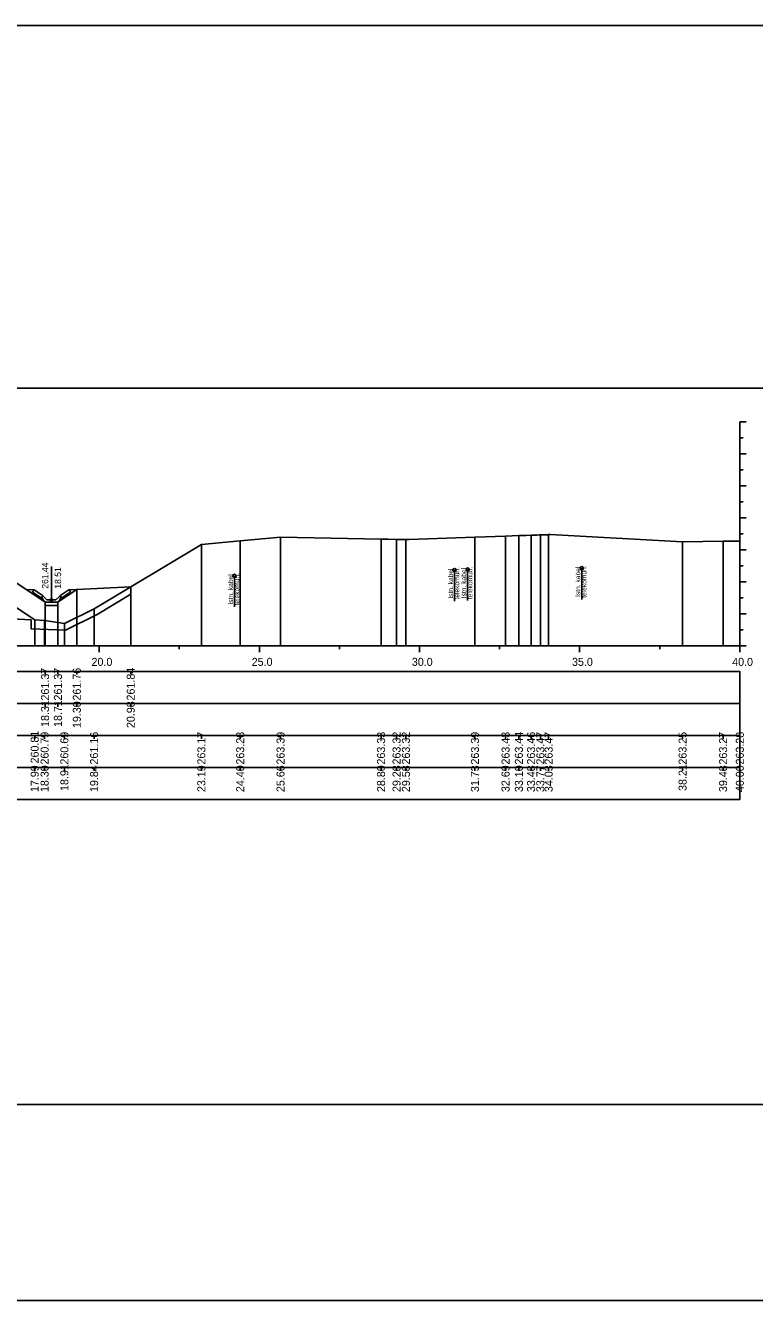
# Model space of a CAD drawing. Extents: x 6516023 to 6560129, y 5513077 to 5529206.
# Drawn here: x 6520303.05 to 6520325.8, y 5514982.49 to 5515022.32 of the extents above; entities that cross this region are included whole.
import ezdxf

# ---------------------------------------------------------------- set-up
doc = ezdxf.new("R2010")
doc.units = 0
for name, color, linetype in [('IR_default', 7, 'Continuous'), ('TOR_PRZEK_P-kable', 7, 'Continuous'), ('TOR_PRZEK_P-odwodnienie', 7, 'Continuous'), ('TOR_PRZEK_P-pomoc', 7, 'Continuous'), ('TOR_PRZEK_P-schodkowanie+wymiana', 7, 'Continuous'), ('TOR_PRZEK_P-tabelka istniejace', 7, 'Continuous'), ('TOR_PRZEK_P-tabelka projektowane', 7, 'Continuous'), ('TOR_PRZEK_P-teren istniejacy', 7, 'Continuous'), ('TOR_PRZEK_P-uklad odniesienia', 7, 'Continuous'), ('TOR_PRZEK_P-warstwa ochronna II', 7, 'Continuous'), ('TOR_RAMKI-ramka+tabelka 1', 7, 'Continuous')]:
    doc.layers.add(name, color=color, linetype=linetype)

msp = doc.modelspace()

# ---------------------------------------------------------------- linework, layer by layer
at = {"layer": 'IR_default'}
msp.add_lwpolyline([(6520301.706, 5515005.607), (6520303.656, 5515004.307), (6520304.056, 5515004.307), (6520304.648, 5515004.702), (6520306.331, 5515004.786)], dxfattribs=at)
at = {"layer": 'TOR_PRZEK_P-kable'}
for p, q in [((6520316.438, 5515005.313), (6520316.438, 5515004.339)), ((6520316.848, 5515005.328), (6520316.848, 5515004.354)), ((6520320.41, 5515005.368), (6520320.41, 5515004.395)), ((6520309.568, 5515005.13), (6520309.568, 5515004.156))]:
    msp.add_line(p, q, dxfattribs=at)
for centre in [(6520309.568, 5515005.13), (6520316.438, 5515005.313), (6520316.848, 5515005.328), (6520320.41, 5515005.368)]:
    msp.add_circle(centre, 0.05, dxfattribs=at)
at = {"layer": 'TOR_PRZEK_P-odwodnienie'}
for p, q in [((6520303.856, 5515004.377), (6520303.856, 5515005.421)), ((6520303.547, 5515004.436), (6520303.286, 5515004.611)), ((6520303.592, 5515004.503), (6520303.311, 5515004.69)), ((6520303.558, 5515004.453), (6520303.547, 5515004.436)), ((6520303.549, 5515004.472), (6520303.596, 5515004.496)), ((6520303.592, 5515004.503), (6520303.583, 5515004.49)), ((6520303.716, 5515004.377), (6520303.596, 5515004.496)), ((6520303.996, 5515004.377), (6520304.116, 5515004.496)), ((6520304.116, 5515004.496), (6520304.164, 5515004.472)), ((6520304.121, 5515004.503), (6520304.401, 5515004.69)), ((6520304.121, 5515004.503), (6520304.129, 5515004.49)), ((6520304.154, 5515004.453), (6520304.165, 5515004.436)), ((6520304.165, 5515004.436), (6520304.427, 5515004.611)), ((6520303.666, 5515004.307), (6520304.046, 5515004.307)), ((6520303.716, 5515004.377), (6520303.996, 5515004.377))]:
    msp.add_line(p, q, dxfattribs=at)
for points in [[(6520303.065, 5515004.702), (6520303.311, 5515004.69)], [(6520303.261, 5515004.663), (6520303.311, 5515004.69)], [(6520303.261, 5515004.663), (6520303.286, 5515004.611)], [(6520303.583, 5515004.49), (6520303.548, 5515004.472)], [(6520303.548, 5515004.472), (6520303.558, 5515004.453)], [(6520303.596, 5515004.377), (6520303.549, 5515004.472)], [(6520304.116, 5515004.377), (6520304.164, 5515004.472)], [(6520304.129, 5515004.49), (6520304.165, 5515004.472)], [(6520304.165, 5515004.472), (6520304.154, 5515004.453)], [(6520304.648, 5515004.702), (6520304.401, 5515004.69)], [(6520304.452, 5515004.663), (6520304.401, 5515004.69)], [(6520304.452, 5515004.663), (6520304.427, 5515004.611)], [(6520303.666, 5515004.307), (6520303.596, 5515004.377)], [(6520304.056, 5515004.307), (6520303.656, 5515004.307), (6520303.656, 5515004.207), (6520304.056, 5515004.207), (6520304.056, 5515004.307)], [(6520304.046, 5515004.307), (6520304.116, 5515004.377)]]:
    msp.add_lwpolyline(points, dxfattribs=at)
msp.add_circle((6520303.856, 5515004.377), 0.035, dxfattribs=at)
at = {"layer": 'TOR_PRZEK_P-pomoc'}
msp.add_lwpolyline([(6520203.729, 5515022.32), (6520361.154, 5515022.32), (6520361.154, 5514988.612), (6520203.729, 5514988.612)], close=True, dxfattribs=at)
at = {"layer": 'TOR_PRZEK_P-schodkowanie+wymiana'}
msp.add_line((6520302.199, 5515003.81), (6520303.222, 5515003.758), dxfattribs=at)
for points in [[(6520304.291, 5515003.429), (6520305.284, 5515003.923), (6520306.331, 5515004.552)], [(6520303.222, 5515003.758), (6520303.222, 5515003.478), (6520304.291, 5515003.429)]]:
    msp.add_lwpolyline(points, dxfattribs=at)
at = {"layer": 'TOR_PRZEK_P-tabelka istniejace'}
for p, q in [((6520303.332, 5515000.042), (6520303.332, 5515000.142)), ((6520303.642, 5515000.042), (6520303.642, 5515000.142)), ((6520304.259, 5515000.042), (6520304.259, 5515000.142)), ((6520305.187, 5515000.042), (6520305.187, 5515000.142)), ((6520308.536, 5515000.042), (6520308.536, 5515000.142)), ((6520309.749, 5515000.042), (6520309.749, 5515000.142)), ((6520311.008, 5515000.042), (6520311.008, 5515000.142)), ((6520314.146, 5515000.042), (6520314.146, 5515000.142)), ((6520314.63, 5515000.042), (6520314.63, 5515000.142)), ((6520314.922, 5515000.042), (6520314.922, 5515000.142)), ((6520317.077, 5515000.042), (6520317.077, 5515000.142)), ((6520318.033, 5515000.042), (6520318.033, 5515000.142)), ((6520318.448, 5515000.042), (6520318.448, 5515000.142)), ((6520318.829, 5515000.042), (6520318.829, 5515000.142)), ((6520319.119, 5515000.042), (6520319.119, 5515000.142)), ((6520319.378, 5515000.042), (6520319.378, 5515000.142)), ((6520323.559, 5515000.042), (6520323.559, 5515000.142)), ((6520324.823, 5515000.042), (6520324.823, 5515000.142)), ((6520325.346, 5515000.042), (6520325.346, 5515000.142)), ((6520241.546, 5514999.142), (6520325.346, 5514999.142)), ((6520303.332, 5514999.042), (6520303.332, 5514999.142)), ((6520303.642, 5514999.042), (6520303.642, 5514999.142)), ((6520304.259, 5514999.042), (6520304.259, 5514999.142)), ((6520305.187, 5514999.042), (6520305.187, 5514999.142)), ((6520308.536, 5514999.042), (6520308.536, 5514999.142)), ((6520309.749, 5514999.042), (6520309.749, 5514999.142)), ((6520311.008, 5514999.042), (6520311.008, 5514999.142)), ((6520314.146, 5514999.042), (6520314.146, 5514999.142)), ((6520314.63, 5514999.042), (6520314.63, 5514999.142)), ((6520314.922, 5514999.042), (6520314.922, 5514999.142)), ((6520317.077, 5514999.042), (6520317.077, 5514999.142)), ((6520318.033, 5514999.042), (6520318.033, 5514999.142)), ((6520318.448, 5514999.042), (6520318.448, 5514999.142)), ((6520318.829, 5514999.042), (6520318.829, 5514999.142)), ((6520319.119, 5514999.042), (6520319.119, 5514999.142)), ((6520319.378, 5514999.042), (6520319.378, 5514999.142)), ((6520323.559, 5514999.042), (6520323.559, 5514999.142)), ((6520324.823, 5514999.042), (6520324.823, 5514999.142)), ((6520325.346, 5514999.042), (6520325.346, 5514999.142))]:
    msp.add_line(p, q, dxfattribs=at)
for points in [[(6520318.448, 5515006.384), (6520318.448, 5515003.142), (6520318.448, 5515003.012), (6520318.448, 5515002.942)], [(6520318.829, 5515006.398), (6520318.829, 5515003.142), (6520318.829, 5515003.012), (6520318.829, 5515002.942)], [(6520319.119, 5515006.408), (6520319.119, 5515003.142), (6520319.119, 5515003.012), (6520319.119, 5515002.942)], [(6520319.378, 5515006.416), (6520319.378, 5515003.142), (6520319.378, 5515003.012), (6520319.378, 5515002.942)], [(6520308.536, 5515006.111), (6520308.536, 5515003.142), (6520308.536, 5515003.012), (6520308.536, 5515002.942)], [(6520309.749, 5515006.224), (6520309.749, 5515003.142), (6520309.749, 5515003.012), (6520309.749, 5515002.942)], [(6520311.008, 5515006.332), (6520311.008, 5515003.142), (6520311.008, 5515003.012), (6520311.008, 5515002.942)], [(6520314.146, 5515006.273), (6520314.146, 5515003.142), (6520314.146, 5515003.012), (6520314.146, 5515002.942)], [(6520314.63, 5515006.267), (6520314.63, 5515003.142), (6520314.63, 5515003.012), (6520314.63, 5515002.942)], [(6520314.922, 5515006.263), (6520314.922, 5515003.142), (6520314.922, 5515003.012), (6520314.922, 5515002.942)], [(6520317.077, 5515006.336), (6520317.077, 5515003.142), (6520317.077, 5515003.012), (6520317.077, 5515002.942)], [(6520318.033, 5515006.37), (6520318.033, 5515003.142), (6520318.033, 5515003.012), (6520318.033, 5515002.942)], [(6520323.559, 5515006.19), (6520323.559, 5515003.142), (6520323.559, 5515003.012), (6520323.559, 5515002.942)], [(6520324.823, 5515006.211), (6520324.823, 5515003.142), (6520324.823, 5515003.012), (6520324.823, 5515002.942)], [(6520325.346, 5515006.217), (6520325.346, 5515003.142), (6520325.346, 5515003.012), (6520325.346, 5515002.942)], [(6520305.187, 5515004.098), (6520305.187, 5515003.142), (6520305.187, 5515003.012), (6520305.187, 5515002.942)], [(6520303.332, 5515003.753), (6520303.332, 5515003.142), (6520303.332, 5515003.012), (6520303.332, 5515002.942)], [(6520303.642, 5515003.733), (6520303.642, 5515003.142), (6520303.642, 5515003.012), (6520303.642, 5515002.942)], [(6520304.259, 5515003.636), (6520304.259, 5515003.142), (6520304.259, 5515003.012), (6520304.259, 5515002.942)]]:
    msp.add_lwpolyline(points, dxfattribs=at)
msp.add_lwpolyline([(6520241.546, 5515000.142), (6520241.546, 5514998.142), (6520325.346, 5514998.142), (6520325.346, 5515000.142)], close=True, dxfattribs=at)
at = {"layer": 'TOR_PRZEK_P-tabelka projektowane'}
for p, q in [((6520303.656, 5515002.042), (6520303.656, 5515002.142)), ((6520304.056, 5515002.042), (6520304.056, 5515002.142)), ((6520304.648, 5515002.042), (6520304.648, 5515002.142)), ((6520306.331, 5515002.042), (6520306.331, 5515002.142)), ((6520241.546, 5515001.142), (6520325.346, 5515001.142)), ((6520303.656, 5515001.042), (6520303.656, 5515001.142)), ((6520304.056, 5515001.042), (6520304.056, 5515001.142)), ((6520304.648, 5515001.042), (6520304.648, 5515001.142)), ((6520306.331, 5515001.042), (6520306.331, 5515001.142))]:
    msp.add_line(p, q, dxfattribs=at)
for points in [[(6520306.331, 5515004.786), (6520306.331, 5515003.142), (6520306.331, 5515003.012), (6520306.331, 5515002.942)], [(6520304.648, 5515004.702), (6520304.648, 5515003.142), (6520304.648, 5515003.012), (6520304.648, 5515002.942)], [(6520303.656, 5515004.307), (6520303.656, 5515003.142), (6520303.656, 5515003.012), (6520303.656, 5515002.942)], [(6520304.056, 5515004.307), (6520304.056, 5515003.142), (6520304.056, 5515003.012), (6520304.056, 5515002.942)]]:
    msp.add_lwpolyline(points, dxfattribs=at)
msp.add_lwpolyline([(6520241.546, 5515002.142), (6520241.546, 5515000.142), (6520325.346, 5515000.142), (6520325.346, 5515002.142)], close=True, dxfattribs=at)
at = {"layer": 'TOR_PRZEK_P-teren istniejacy'}
msp.add_lwpolyline([(6520302.533, 5515004.288), (6520303.332, 5515003.753), (6520303.642, 5515003.733), (6520304.259, 5515003.636), (6520305.187, 5515004.098), (6520308.536, 5515006.111), (6520309.749, 5515006.224), (6520311.008, 5515006.332), (6520314.146, 5515006.273), (6520314.373, 5515006.27), (6520314.63, 5515006.267), (6520314.922, 5515006.263), (6520315.017, 5515006.262), (6520317.077, 5515006.336), (6520318.033, 5515006.37), (6520318.448, 5515006.384), (6520318.68, 5515006.393), (6520318.829, 5515006.398), (6520318.933, 5515006.402), (6520319.011, 5515006.404), (6520319.071, 5515006.406), (6520319.119, 5515006.408), (6520319.158, 5515006.409), (6520319.192, 5515006.41), (6520319.22, 5515006.411), (6520319.245, 5515006.412), (6520319.273, 5515006.413), (6520319.295, 5515006.414), (6520319.314, 5515006.414), (6520319.332, 5515006.415), (6520319.349, 5515006.415), (6520319.364, 5515006.416), (6520319.378, 5515006.416), (6520319.392, 5515006.416), (6520319.405, 5515006.417), (6520319.417, 5515006.417), (6520319.428, 5515006.417), (6520319.439, 5515006.417), (6520319.61, 5515006.414), (6520323.559, 5515006.19), (6520324.823, 5515006.211), (6520325.346, 5515006.217)], dxfattribs=at)
at = {"layer": 'TOR_PRZEK_P-uklad odniesienia'}
for p, q in [((6520325.346, 5515009.942), (6520325.346, 5515002.942)), ((6520325.546, 5515009.942), (6520325.346, 5515009.942)), ((6520325.446, 5515009.442), (6520325.346, 5515009.442)), ((6520325.546, 5515008.942), (6520325.346, 5515008.942)), ((6520325.446, 5515008.442), (6520325.346, 5515008.442)), ((6520325.546, 5515007.942), (6520325.346, 5515007.942)), ((6520325.446, 5515007.442), (6520325.346, 5515007.442)), ((6520325.546, 5515006.942), (6520325.346, 5515006.942)), ((6520325.446, 5515006.442), (6520325.346, 5515006.442)), ((6520325.546, 5515005.942), (6520325.346, 5515005.942)), ((6520325.446, 5515005.442), (6520325.346, 5515005.442)), ((6520325.546, 5515004.942), (6520325.346, 5515004.942)), ((6520325.446, 5515004.442), (6520325.346, 5515004.442)), ((6520325.546, 5515003.942), (6520325.346, 5515003.942)), ((6520325.446, 5515003.442), (6520325.346, 5515003.442)), ((6520245.346, 5515002.942), (6520325.346, 5515002.942)), ((6520305.346, 5515002.742), (6520305.346, 5515002.942)), ((6520307.846, 5515002.842), (6520307.846, 5515002.942)), ((6520310.346, 5515002.742), (6520310.346, 5515002.942)), ((6520312.846, 5515002.842), (6520312.846, 5515002.942)), ((6520315.346, 5515002.742), (6520315.346, 5515002.942)), ((6520317.846, 5515002.842), (6520317.846, 5515002.942)), ((6520320.346, 5515002.742), (6520320.346, 5515002.942)), ((6520322.846, 5515002.842), (6520322.846, 5515002.942)), ((6520325.346, 5515002.742), (6520325.346, 5515002.942)), ((6520325.546, 5515002.942), (6520325.346, 5515002.942))]:
    msp.add_line(p, q, dxfattribs=at)
at = {"layer": 'TOR_PRZEK_P-warstwa ochronna II'}
msp.add_lwpolyline([(6520267.688, 5515005.902), (6520276.817, 5515006.084), (6520277.296, 5515006.404), (6520281.296, 5515006.564), (6520282.046, 5515006.594), (6520283.376, 5515006.647), (6520284.596, 5515006.598), (6520285.346, 5515006.568), (6520288.046, 5515006.46), (6520288.446, 5515006.459), (6520291.146, 5515006.567), (6520291.896, 5515006.597), (6520293.146, 5515006.647), (6520293.896, 5515006.647), (6520295.146, 5515006.597), (6520295.896, 5515006.567), (6520299.896, 5515006.407), (6520301.046, 5515005.64), (6520301.706, 5515005.607), (6520303.656, 5515004.307), (6520304.056, 5515004.307), (6520304.648, 5515004.702), (6520306.331, 5515004.786)], dxfattribs=at)
at = {"layer": 'TOR_RAMKI-ramka+tabelka 1'}
msp.add_lwpolyline([(6520238.896, 5515010.992), (6520486.396, 5515010.992), (6520486.396, 5514982.492), (6520238.896, 5514982.492)], close=True, dxfattribs=at)

# ---------------------------------------------------------------- texts
at = {"layer": 'TOR_PRZEK_P-kable'}
for s, height, p in [('Istn. kabel', 0.14999, (6520316.393, 5515004.415)), ('telekomun.', 0.15, (6520316.588, 5515004.387)), ('Istn. kabel', 0.14999, (6520316.803, 5515004.43)), ('telekomun.', 0.15, (6520316.997, 5515004.402)), ('Istn. kabel', 0.14999, (6520320.365, 5515004.471)), ('telekomun.', 0.15, (6520320.559, 5515004.443)), ('Istn. kabel', 0.14999, (6520309.523, 5515004.232)), ('telekomun.', 0.15, (6520309.717, 5515004.204))]:
    msp.add_text(s, height=height, rotation=90.0511, dxfattribs=at).set_placement(p)
at = {"layer": 'TOR_PRZEK_P-odwodnienie'}
for s, p in [('261.44', (6520303.758, 5515004.727)), ('18.51', (6520304.158, 5515004.727))]:
    msp.add_text(s, height=0.2, rotation=90, dxfattribs=at).set_placement(p)
at = {"layer": 'TOR_PRZEK_P-tabelka istniejace'}
for s, p in [('260.81', (6520303.457, 5514999.269)), ('260.79', (6520303.767, 5514999.234)), ('260.69', (6520304.384, 5514999.234)), ('261.16', (6520305.312, 5514999.234)), ('263.17', (6520308.661, 5514999.234)), ('263.28', (6520309.874, 5514999.234)), ('263.39', (6520311.133, 5514999.234)), ('263.33', (6520314.271, 5514999.234)), ('263.32', (6520314.755, 5514999.236)), ('263.32', (6520315.047, 5514999.236)), ('263.39', (6520317.202, 5514999.234)), ('263.43', (6520318.158, 5514999.234)), ('263.44', (6520318.573, 5514999.235)), ('263.46', (6520318.954, 5514999.234)), ('263.47', (6520319.244, 5514999.234)), ('263.47', (6520319.503, 5514999.234)), ('263.25', (6520323.684, 5514999.233)), ('263.27', (6520324.948, 5514999.234)), ('263.28', (6520325.471, 5514999.234)), ('18.91', (6520304.384, 5514998.409)), ('38.21', (6520323.684, 5514998.409)), ('17.99', (6520303.457, 5514998.374)), ('18.30', (6520303.767, 5514998.374)), ('19.84', (6520305.312, 5514998.375)), ('23.19', (6520308.661, 5514998.374)), ('24.40', (6520309.874, 5514998.374)), ('25.66', (6520311.133, 5514998.374)), ('28.80', (6520314.271, 5514998.374)), ('29.28', (6520314.755, 5514998.374)), ('29.58', (6520315.047, 5514998.374)), ('31.73', (6520317.202, 5514998.374)), ('32.69', (6520318.158, 5514998.374)), ('33.10', (6520318.573, 5514998.374)), ('33.48', (6520318.954, 5514998.374)), ('33.77', (6520319.244, 5514998.374)), ('34.03', (6520319.503, 5514998.374)), ('39.48', (6520324.948, 5514998.374)), ('40.00', (6520325.471, 5514998.374))]:
    msp.add_text(s, height=0.25, rotation=90, dxfattribs=at).set_placement(p)
at = {"layer": 'TOR_PRZEK_P-tabelka projektowane'}
for s, p in [('261.37', (6520303.781, 5515001.234)), ('261.37', (6520304.181, 5515001.234)), ('261.76', (6520304.773, 5515001.234)), ('261.84', (6520306.456, 5515001.235)), ('18.31', (6520303.781, 5515000.409)), ('18.71', (6520304.181, 5515000.409)), ('19.30', (6520304.773, 5515000.374)), ('20.98', (6520306.456, 5515000.374))]:
    msp.add_text(s, height=0.25, rotation=90, dxfattribs=at).set_placement(p)
at = {"layer": 'TOR_PRZEK_P-uklad odniesienia'}
for s, p in [('20.0', (6520305.107, 5515002.317)), ('25.0', (6520310.107, 5515002.317)), ('30.0', (6520315.107, 5515002.317)), ('35.0', (6520320.107, 5515002.317)), ('40.0', (6520325.107, 5515002.317))]:
    msp.add_text(s, height=0.25, dxfattribs=at).set_placement(p)

doc.saveas('drawing.dxf')
